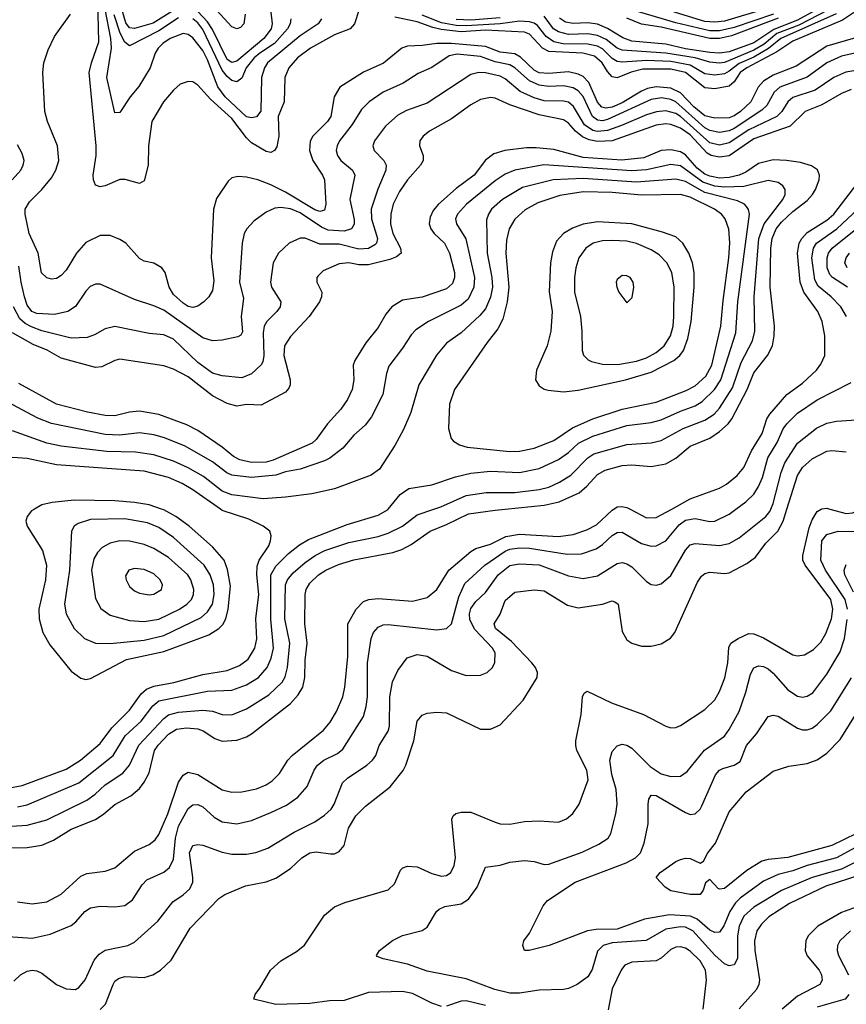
# Model space of a CAD drawing. Header units: inches. Extents: x 1308407 to 1441228, y 959628 to 1036311.
# Tile 596 of 656: x 1392439 to 1395830, y 1007969 to 1012007. Entities that reach past the tile are written whole.
import ezdxf

# ---------------------------------------------------------------- set-up
doc = ezdxf.new("R2010")
doc.units = ezdxf.units.IN
doc.header["$MEASUREMENT"] = 0
doc.layers.add('B3090', color=7, linetype='Continuous')
doc.layers.add('B3091', color=7, linetype='Continuous')

msp = doc.modelspace()

# ---------------------------------------------------------------- linework, layer by layer
at = {"layer": 'B3090', "color": 5}
for points, elevation in [([(1392362.2, 1008697.8), (1392470, 1008704), (1392550, 1008726.3), (1392714.1, 1008805.9), (1392749.1, 1008830.9), (1392790, 1008869.6), (1392862.6, 1008917.4), (1392889.9, 1008950.1), (1392927.9, 1009032.1), (1393030, 1009141.8), (1393050, 1009156.6), (1393090, 1009167), (1393190, 1009176), (1393230, 1009171), (1393270, 1009157.7), (1393310, 1009157), (1393370, 1009180.9), (1393461, 1009239), (1393515.7, 1009290), (1393527.9, 1009312.1), (1393538, 1009350), (1393547.9, 1009450), (1393527.4, 1009550), (1393529.9, 1009690.1), (1393537.6, 1009710), (1393561, 1009739), (1393610, 1009781.7), (1393650.6, 1009810), (1393690.8, 1009830), (1393790, 1009862.8), (1393910, 1009887.4), (1393950, 1009900.9), (1394009.3, 1009930.7), (1394070, 1009975.9), (1394138.2, 1010000)], 2940), ([(1392370, 1008611.6), (1392470, 1008612.4), (1392530, 1008622), (1392577.7, 1008642.3), (1392650, 1008688.2), (1392750, 1008726.7), (1392785, 1008750), (1392830, 1008789), (1392895.7, 1008824.3), (1392930, 1008854.4), (1392950, 1008880.2), (1392970, 1008918), (1392992, 1009010), (1393007.4, 1009032.6), (1393050, 1009076.7), (1393082.6, 1009097.4), (1393123.1, 1009103.1), (1393170, 1009098.7), (1393191.3, 1009091.3), (1393239, 1009059), (1393270, 1009049.1), (1393330, 1009052.2), (1393370, 1009066.3), (1393390, 1009078.7), (1393550, 1009203.4), (1393581.6, 1009238.4), (1393601, 1009270), (1393609.2, 1009310), (1393610, 1009381), (1393618.9, 1009450), (1393609.5, 1009530), (1393610, 1009650.5), (1393614.2, 1009670), (1393630, 1009695.7), (1393664.4, 1009730), (1393694.8, 1009750), (1393747.5, 1009772.5), (1393810, 1009792.1), (1393970, 1009822.4), (1394006.1, 1009833.9), (1394045.5, 1009854.5), (1394122.3, 1009910), (1394190, 1009936.3), (1394279.7, 1009980.3), (1394390, 1009996.1), (1394430, 1010000)], 2920), ([(1392390, 1008855.8), (1392450, 1008866.1), (1392630, 1008933.8), (1392688.1, 1008970), (1392770, 1009038.2), (1392816.6, 1009103.4), (1392890, 1009175.2), (1392936.9, 1009243.1), (1392958.8, 1009261.2), (1392990, 1009273.9), (1393071.4, 1009288.6), (1393190, 1009321.4), (1393290, 1009337.8), (1393341.3, 1009358.7), (1393375.8, 1009384.2), (1393404.3, 1009430), (1393412.4, 1009467.6), (1393407.4, 1009550), (1393420.1, 1009650), (1393411.3, 1009730), (1393413.3, 1009766.7), (1393421.7, 1009790), (1393460.5, 1009850), (1393467.8, 1009870), (1393470.8, 1009890), (1393464.7, 1009910), (1393437.4, 1009930), (1393378.7, 1009958.7), (1393270, 1009994.7), (1393262.5, 1010000)], 2980), ([(1392392.1, 1008247.9), (1392490, 1008240.5), (1392563.6, 1008256.4), (1392650, 1008292.6), (1392670, 1008307.5), (1392706.2, 1008350), (1392730, 1008364.4), (1392770, 1008372.3), (1392830, 1008369.3), (1392870, 1008375), (1392901.8, 1008398.2), (1392941, 1008459), (1392960.1, 1008479.9), (1393030, 1008511.6), (1393053.6, 1008530), (1393070, 1008564.4), (1393077.7, 1008650), (1393090, 1008699.3), (1393130, 1008771.9), (1393150, 1008786.8), (1393170, 1008788.5), (1393190, 1008778.6), (1393236.7, 1008736.7), (1393270, 1008717.6), (1393330, 1008710.1), (1393390, 1008723.2), (1393470, 1008755.4), (1393533.5, 1008786.5), (1393580.6, 1008819.4), (1393617.9, 1008862.1), (1393646.7, 1008930), (1393660.6, 1008950), (1393686.8, 1008970), (1393742.6, 1008997.4), (1393764.6, 1009015.4), (1393849.2, 1009150), (1393860.7, 1009190), (1393866, 1009230), (1393865.9, 1009370), (1393880.5, 1009470), (1393890, 1009494.4), (1393910, 1009516.1), (1393930, 1009524.8), (1393950, 1009526.6), (1394150, 1009505.6), (1394190, 1009511.1), (1394210.9, 1009529.1), (1394239.9, 1009640.1), (1394264.8, 1009695.2), (1394346.6, 1009770), (1394430, 1009827.6), (1394450, 1009836.2), (1394490, 1009841.9), (1394530, 1009840.3), (1394685.3, 1009814.7), (1394743.5, 1009816.5), (1394803.5, 1009836.5), (1394830, 1009854.3), (1394870, 1009892.2), (1394890, 1009904.2), (1394910, 1009905.8), (1394990, 1009859), (1395030, 1009848.4), (1395050, 1009849.5), (1395090, 1009869.5), (1395144.2, 1009935.8), (1395170, 1009954.1), (1395210, 1009962.1), (1395270, 1009949), (1395290, 1009951.2), (1395350, 1009979.8), (1395377.1, 1010000)], 2860), ([(1392415.2, 1008064.8), (1392442.6, 1008090), (1392470, 1008104.7), (1392490, 1008109.3), (1392510, 1008106.7), (1392530, 1008097.5), (1392590, 1008051), (1392630, 1008032.7), (1392668, 1008030), (1392682.4, 1008037.6), (1392708.2, 1008070), (1392744.9, 1008150), (1392764.9, 1008175.1), (1392790, 1008190.7), (1392882.7, 1008210), (1392910, 1008224.2), (1393005.7, 1008310), (1393066.8, 1008390), (1393110, 1008418.3), (1393136.9, 1008443.1), (1393148.9, 1008470), (1393149.5, 1008490), (1393135.8, 1008590), (1393150, 1008620.7), (1393170, 1008624.8), (1393190, 1008621.9), (1393270, 1008593.1), (1393310, 1008585.4), (1393370, 1008585.7), (1393408.2, 1008591.8), (1393457.2, 1008610), (1393564.5, 1008675.5), (1393650, 1008717.9), (1393690, 1008744.5), (1393716.2, 1008770), (1393728.6, 1008790), (1393762.9, 1008877.1), (1393783.6, 1008896.4), (1393863.5, 1008950), (1393886.3, 1008970), (1393900.2, 1008990), (1393914, 1009030), (1393950.7, 1009089.3), (1393956.7, 1009110), (1393957.4, 1009230), (1393968.5, 1009291.5), (1393990, 1009337.6), (1394028, 1009390), (1394070, 1009404.3), (1394110, 1009397.6), (1394210, 1009338.4), (1394270, 1009317.6), (1394330, 1009319.1), (1394356.2, 1009330), (1394378.3, 1009350), (1394388.8, 1009371.2), (1394389.8, 1009410), (1394378.6, 1009430), (1394306.8, 1009506.8), (1394286.3, 1009546.3), (1394284.5, 1009570), (1394290, 1009591.8), (1394310, 1009621.5), (1394350, 1009658.7), (1394402.5, 1009730), (1394450, 1009768.6), (1394490, 1009775.6), (1394570, 1009771.5), (1394690, 1009726.2), (1394750, 1009715.4), (1394810, 1009726.7), (1394890, 1009776.8), (1394910, 1009780.5), (1394930, 1009776.3), (1394950, 1009763.5), (1395010, 1009703.6), (1395030, 1009691.3), (1395050, 1009688.1), (1395070, 1009693.4), (1395110, 1009728), (1395170, 1009832.1), (1395190, 1009853), (1395210, 1009858.4), (1395310, 1009851.1), (1395350, 1009859.5), (1395390, 1009882.4), (1395500.5, 1009970), (1395515.6, 1009990), (1395519.9, 1010000)], 2840), ([(1392430, 1008778.7), (1392470, 1008788), (1392681.9, 1008878.1), (1392822.9, 1008990), (1392871.2, 1009070), (1392937.5, 1009130), (1392986, 1009194), (1393010, 1009213.2), (1393210, 1009253.9), (1393310, 1009257.8), (1393370, 1009279.6), (1393419.2, 1009310), (1393454.9, 1009350), (1393471.4, 1009388.6), (1393480.1, 1009430), (1393469.4, 1009549.4), (1393470, 1009730.2), (1393490, 1009766.3), (1393541.9, 1009818.1), (1393586.5, 1009853.5), (1393624.1, 1009875.9), (1393782.7, 1009937.3), (1393910, 1009975.1), (1393950, 1009999), (1393950.9, 1010000)], 2960), ([(1392430, 1008390.1), (1392490, 1008381.2), (1392550, 1008390.1), (1392610, 1008420.8), (1392690, 1008494.5), (1392714.7, 1008505.3), (1392790, 1008515.3), (1392830, 1008528.6), (1392910, 1008597.3), (1392970, 1008624.1), (1392995.5, 1008644.5), (1393010, 1008666.2), (1393046.6, 1008750), (1393090, 1008880.1), (1393110, 1008909.5), (1393130, 1008921), (1393170, 1008911.4), (1393270, 1008848.2), (1393310, 1008838.9), (1393350, 1008840.1), (1393410, 1008852.5), (1393450, 1008868.8), (1393474.9, 1008885.1), (1393504.6, 1008915.4), (1393538.5, 1008970), (1393557, 1008990), (1393686.1, 1009093.9), (1393713, 1009127), (1393738.8, 1009170), (1393764.4, 1009230), (1393772.3, 1009270), (1393784.9, 1009395.1), (1393785, 1009530), (1393819.5, 1009590), (1393850, 1009620.5), (1393870.8, 1009629.2), (1393910, 1009633.9), (1394050, 1009623.1), (1394110, 1009637.8), (1394149.9, 1009670.1), (1394199.3, 1009750), (1394290, 1009826.7), (1394310, 1009838.4), (1394370, 1009856.9), (1394432.8, 1009887.2), (1394490, 1009897.4), (1394650, 1009888.3), (1394710, 1009895.8), (1394765.1, 1009914.9), (1394805, 1009935), (1394870, 1009996.1), (1394876.2, 1010000)], 2880), ([(1392500.4, 1010000), (1392487.5, 1009992.5), (1392469.2, 1009970), (1392465, 1009950), (1392470.2, 1009930), (1392533.2, 1009830), (1392549, 1009770), (1392545.2, 1009710), (1392518.1, 1009590), (1392519.3, 1009550), (1392533.9, 1009493.9), (1392562.8, 1009442.8), (1392650, 1009336), (1392690, 1009307.2), (1392710, 1009301.7), (1392730, 1009304.9), (1392876.7, 1009383.2), (1393030, 1009415.5), (1393215.7, 1009484.3), (1393256.5, 1009510), (1393272.7, 1009527.3), (1393284.6, 1009550), (1393294.9, 1009590), (1393303.6, 1009683.6), (1393291.8, 1009751.8), (1393278, 1009790), (1393230, 1009845.2), (1393134, 1009930), (1393080.2, 1009970), (1393030, 1009997.1), (1393021.2, 1010000)], 3020), ([(1392770, 1007948.5), (1392790.6, 1007969.4), (1392822.4, 1008050), (1392830, 1008063.6), (1392844.4, 1008075.6), (1392870, 1008083.2), (1392950, 1008079.2), (1392985.1, 1008090), (1393017.2, 1008110), (1393060.8, 1008150), (1393138.8, 1008281.2), (1393256.5, 1008403.5), (1393281, 1008419), (1393364.8, 1008455.2), (1393450, 1008471.5), (1393490, 1008486.7), (1393550, 1008526.3), (1393597, 1008570), (1393630, 1008591), (1393655.2, 1008595.2), (1393713.8, 1008586.2), (1393730, 1008587), (1393750, 1008595.9), (1393770, 1008620.9), (1393787.8, 1008692.2), (1393817.4, 1008742.6), (1393857.6, 1008782.4), (1393959.1, 1008860.9), (1394012, 1008928), (1394023.2, 1008950), (1394056.3, 1009050), (1394069.1, 1009130.9), (1394090, 1009155.3), (1394110, 1009163.6), (1394150, 1009167.8), (1394190, 1009164.4), (1394330, 1009098), (1394370, 1009097.8), (1394410, 1009116), (1394504, 1009216), (1394562, 1009310), (1394563.7, 1009330), (1394555.3, 1009350), (1394539.9, 1009370), (1394456.8, 1009456.8), (1394391.2, 1009510), (1394385, 1009530), (1394410.4, 1009569.6), (1394430, 1009625.3), (1394470, 1009659.1), (1394550, 1009669.2), (1394590, 1009664.5), (1394686.3, 1009606.3), (1394730, 1009595.1), (1394829.9, 1009610.1), (1394870, 1009623.9), (1394880.4, 1009620.4), (1394893.8, 1009610), (1394910, 1009498.8), (1394930, 1009464), (1394950.5, 1009450), (1394990, 1009438.6), (1395030, 1009437.6), (1395070, 1009447.1), (1395109.1, 1009470.9), (1395126, 1009494), (1395220.1, 1009699.9), (1395235.4, 1009724.6), (1395250, 1009736.1), (1395270, 1009741.5), (1395330, 1009736.1), (1395350, 1009738.3), (1395422.5, 1009777.4), (1395457.1, 1009802.9), (1395499.9, 1009860.1), (1395549, 1009910), (1395570.8, 1009950), (1395586.6, 1010000)], 2820), ([(1394170, 1007959.9), (1394130, 1007973.4), (1394050, 1008013.5), (1394010, 1008021.7), (1393870, 1008017.5), (1393770, 1007985.4), (1393710, 1007983.4), (1393630, 1007972.3), (1393490, 1007969.1), (1393399, 1007990), (1393404.5, 1008010), (1393424.9, 1008035.1), (1393467.8, 1008110), (1393510, 1008148.3), (1393574.2, 1008185.8), (1393607.8, 1008212.2), (1393690, 1008334.9), (1393730, 1008368.4), (1393773.4, 1008386.6), (1393950, 1008438.6), (1393976.2, 1008463.8), (1394000.7, 1008519.3), (1394010.7, 1008529.3), (1394030, 1008535.6), (1394070, 1008532.7), (1394130, 1008506.1), (1394170, 1008494.2), (1394190, 1008496.9), (1394207.2, 1008510), (1394221.2, 1008538.8), (1394226.9, 1008570), (1394211.9, 1008728.1), (1394217.3, 1008742.7), (1394227.9, 1008752.1), (1394250, 1008757.6), (1394290, 1008756.6), (1394390, 1008715.9), (1394410, 1008710.1), (1394450, 1008707.9), (1394510, 1008719), (1394570, 1008722.4), (1394650, 1008716.9), (1394681.6, 1008730), (1394708.1, 1008751.9), (1394734.6, 1008790), (1394771.1, 1008890), (1394765, 1008930), (1394725, 1009010), (1394720.2, 1009030), (1394720.2, 1009050), (1394742.4, 1009157.6), (1394747.6, 1009230), (1394754.6, 1009245.4), (1394766.7, 1009253.3), (1394866.3, 1009206.3), (1394998.1, 1009158.1), (1395090, 1009110.2), (1395110, 1009103.6), (1395130, 1009104.4), (1395150, 1009112.4), (1395250, 1009178), (1395290, 1009218.5), (1395310, 1009251.7), (1395331.6, 1009308.4), (1395343.6, 1009370), (1395347.6, 1009432.4), (1395356.8, 1009450), (1395385.7, 1009470), (1395430, 1009489.5), (1395450, 1009488.9), (1395490, 1009471.8), (1395610, 1009403), (1395630, 1009398), (1395658, 1009402), (1395695.7, 1009424.3), (1395725.3, 1009454.7), (1395746.4, 1009490), (1395768.7, 1009550), (1395774.9, 1009590), (1395766, 1009630), (1395661, 1009770), (1395651.4, 1009790), (1395651.4, 1009810), (1395677.2, 1009922.8), (1395690, 1009955.9), (1395710.3, 1009989.7), (1395727.1, 1010000)], 2780), ([(1394942.7, 1010000), (1395010, 1009964.7), (1395050, 1009965.1), (1395113.8, 1010000)], 2880), ([(1395763, 1010000), (1395830, 1009982.2), (1395854.8, 1009985.2), (1395894.4, 1010000)], 2780), ([(1395834.2, 1009590), (1395825.3, 1009630), (1395744.5, 1009750), (1395726, 1009790), (1395729.9, 1009870), (1395750, 1009895.6), (1395797.2, 1009910), (1395870, 1009908.8)], 2760), ([(1395859.6, 1009659.6), (1395823.3, 1009730), (1395821.3, 1009750), (1395830, 1009772.3)], 2740), ([(1395890, 1008563.7), (1395810, 1008523.8), (1395689.3, 1008490), (1395564.3, 1008435.7), (1395450, 1008367.2), (1395409.6, 1008330.4), (1395390.4, 1008290), (1395383.9, 1008250), (1395383.1, 1008156.9), (1395369.3, 1008130.7), (1395350, 1008127.4), (1395330, 1008135.5), (1395290, 1008170.3), (1395200.5, 1008270), (1395170, 1008285.2), (1395150, 1008287.4), (1395090, 1008277.4), (1395008.6, 1008231.4), (1394870, 1008220.8), (1394833, 1008210), (1394810, 1008187.6), (1394787.7, 1008112.3), (1394770, 1008082.7), (1394726.4, 1008050), (1394690, 1008033.8), (1394670, 1008029.8), (1394570, 1008027.4), (1394490, 1008015), (1394450, 1008015.7), (1394388.4, 1008030), (1394270, 1008074.1), (1394110, 1008104.7), (1394030, 1008133.3), (1393930, 1008155.6), (1393905.8, 1008165.8), (1393902.7, 1008170), (1393915.1, 1008190), (1393968.7, 1008231.3), (1394010, 1008251.7), (1394090, 1008272.2), (1394110, 1008286), (1394148.5, 1008350), (1394160.5, 1008359.5), (1394183.7, 1008370), (1394250, 1008381.9), (1394279.6, 1008400.4), (1394316.1, 1008450), (1394350, 1008531.8), (1394410, 1008540.2), (1394450, 1008552.9), (1394510, 1008558.6), (1394550, 1008555.2), (1394590, 1008542.7), (1394610, 1008543.5), (1394746.2, 1008593.8), (1394814.5, 1008625.5), (1394853.3, 1008650), (1394864.2, 1008670), (1394884.7, 1008750), (1394889.9, 1008790), (1394885.8, 1008850), (1394868.1, 1008911.9), (1394860.6, 1008970), (1394870, 1009006), (1394890, 1009028.7), (1394910, 1009036.5), (1394930, 1009031.7), (1394950, 1009019.6), (1395025, 1008945), (1395070, 1008913.9), (1395110, 1008902.9), (1395150, 1008905.1), (1395176.6, 1008923.4), (1395248.3, 1009011.7), (1395330, 1009069.4), (1395350, 1009095.6), (1395389.9, 1009170), (1395418, 1009250), (1395437.2, 1009322.8), (1395451.2, 1009348.8), (1395470, 1009357.4), (1395490, 1009355.3), (1395510, 1009344.6), (1395530, 1009327.8), (1395590, 1009259.4), (1395630, 1009232.4), (1395650, 1009229.4), (1395670, 1009233.4), (1395693.1, 1009246.9), (1395750, 1009322.9), (1395804.7, 1009415.3), (1395823, 1009470), (1395833.3, 1009546.7)], 2760), ([(1395868.3, 1008611.8), (1395790, 1008569.4), (1395670, 1008538.8), (1395610, 1008516.6), (1395550, 1008502), (1395490, 1008473.7), (1395395, 1008405), (1395374.8, 1008385.2), (1395351.7, 1008350), (1395328.2, 1008291.8), (1395310, 1008265.6), (1395290, 1008264), (1395270, 1008272.9), (1395218.8, 1008318.8), (1395191.4, 1008331.4), (1395104.2, 1008335.8), (1395002, 1008318), (1394890, 1008278.1), (1394803.7, 1008276.3), (1394768.8, 1008271.2), (1394610.7, 1008210), (1394529.6, 1008189.6), (1394509.5, 1008189.5), (1394503.7, 1008210), (1394507, 1008230), (1394530, 1008260.7), (1394586.8, 1008373.2), (1394604.6, 1008395.4), (1394717.4, 1008470), (1394926.4, 1008550), (1394965.5, 1008570), (1394985.2, 1008590), (1395000.2, 1008630), (1395017.3, 1008710), (1395017.2, 1008790), (1395020.4, 1008810), (1395030, 1008826.4), (1395050, 1008825.2), (1395170, 1008755.5), (1395190, 1008747.9), (1395210, 1008750.2), (1395230, 1008769), (1395237.4, 1008782.6), (1395293.6, 1008910), (1395310, 1008929.3), (1395323.2, 1008936.8), (1395370, 1008950.1), (1395394.5, 1008965.5), (1395419.9, 1009030), (1395461.5, 1009078.5), (1395510, 1009149), (1395530, 1009155), (1395550, 1009151), (1395630, 1009101.8), (1395650, 1009095.2), (1395670, 1009095.5), (1395690, 1009102.2), (1395710, 1009116.8), (1395766.8, 1009173.2), (1395851.6, 1009308.4)], 2740), ([(1395872.4, 1008670), (1395770, 1008621.2), (1395590, 1008571.8), (1395510, 1008563.3), (1395483.9, 1008556.1), (1395422, 1008518), (1395330, 1008443.9), (1395310, 1008441.2), (1395304.4, 1008444.4), (1395270, 1008481.6), (1395251.9, 1008468.1), (1395242.3, 1008437.7), (1395230, 1008419.7), (1395190, 1008420.3), (1395110, 1008435.1), (1395087, 1008450), (1395049.4, 1008490), (1395066, 1008510), (1395130, 1008555.2), (1395150, 1008563.6), (1395170, 1008568.9), (1395190, 1008567.6), (1395230, 1008548.8), (1395244.2, 1008555.8), (1395262, 1008590), (1395293.8, 1008630), (1395350, 1008758.5), (1395418.7, 1008841.3), (1395530, 1008925.4), (1395594.6, 1008945.4), (1395670, 1008956.3), (1395710, 1008972.4), (1395750, 1008999.4), (1395804.8, 1009055.2), (1395881.5, 1009178.5)], 2720), ([(1395890, 1008500.7), (1395746.6, 1008453.4), (1395596.9, 1008383.1), (1395512.2, 1008327.8), (1395481.4, 1008298.6), (1395462.7, 1008270), (1395454, 1008230), (1395454.4, 1008190), (1395473.6, 1008070), (1395471.6, 1008050), (1395461.6, 1008030), (1395390, 1007950.5)], 2780), ([(1395930.2, 1008390), (1395810, 1008345.7), (1395713.8, 1008290), (1395674, 1008250), (1395664.3, 1008230), (1395661.7, 1008190), (1395670, 1008168.2), (1395718, 1008110), (1395728.8, 1008090), (1395731.5, 1008068.5), (1395721, 1008050), (1395630, 1008003.1), (1395566.8, 1007950)], 2820), ([(1395846.8, 1008270), (1395803.7, 1008230), (1395794.3, 1008210), (1395792.8, 1008190), (1395798.3, 1008170), (1395839.4, 1008090)], 2840), ([(1395243, 1007950), (1395256.9, 1008070), (1395253, 1008110), (1395230, 1008147.3), (1395190, 1008187.5), (1395170, 1008199.5), (1395150, 1008204.7), (1395130, 1008203), (1395110, 1008193.6), (1395070, 1008158), (1395050, 1008147.9), (1394950, 1008142.5), (1394922, 1008130), (1394908.4, 1008111.6), (1394870, 1008032.8), (1394853.6, 1007946.4)], 2780), ([(1395840.7, 1008010), (1395824.7, 1007990), (1395710, 1007958.1)], 2840), ([(1394350, 1007963.8), (1394270, 1007983.5), (1394250, 1007981.7), (1394190, 1007961.5)], 2780)]:
    msp.add_lwpolyline(points, dxfattribs=dict(at, elevation=elevation))
for points, elevation in [([(1392870, 1009960.1), (1392730, 1009957.8), (1392678.7, 1009941.3), (1392662.8, 1009930), (1392651.3, 1009910), (1392644, 1009750), (1392623.6, 1009610), (1392629.5, 1009570), (1392662.5, 1009510), (1392705.5, 1009470), (1392750, 1009450.7), (1392810, 1009449.6), (1392950, 1009462.6), (1393030, 1009481.2), (1393183.8, 1009556.2), (1393210, 1009578.4), (1393229.6, 1009610.4), (1393237.4, 1009650), (1393234, 1009690), (1393220.8, 1009730), (1393196.2, 1009770), (1393070, 1009883.1), (1393010, 1009924.6), (1392964.1, 1009944.1)], 3040), ([(1392850, 1009869.4), (1392810, 1009860.7), (1392777.6, 1009842.4), (1392757.8, 1009822.2), (1392743.2, 1009796.8), (1392733.1, 1009750), (1392750, 1009633.4), (1392771.8, 1009591.8), (1392810, 1009565.1), (1392890, 1009543.1), (1392950, 1009538.9), (1393010, 1009549.2), (1393095.2, 1009590), (1393125, 1009610), (1393143.4, 1009630), (1393152.5, 1009650), (1393154.2, 1009670), (1393141.9, 1009710), (1393128.3, 1009730), (1393050, 1009801.9), (1392990, 1009838.2), (1392950, 1009855.5), (1392890, 1009869)], 3060), ([(1392910, 1009756.8), (1392886.7, 1009750), (1392873.5, 1009726.5), (1392875.3, 1009710), (1392890, 1009683.1), (1392910, 1009664.9), (1392930, 1009655.2), (1392970, 1009648.7), (1392990, 1009651.3), (1393021.1, 1009670), (1393025.1, 1009690), (1393016.1, 1009710), (1392990, 1009734), (1392950, 1009752.7)], 3080)]:
    msp.add_lwpolyline(points, close=True, dxfattribs=dict(at, elevation=elevation))
at = {"layer": 'B3091', "color": 5}
for points, elevation in [([(1393454.7, 1012170), (1393475.2, 1011990), (1393470.7, 1011970), (1393441.2, 1011930), (1393330, 1011836.5), (1393310, 1011831.2), (1393290, 1011843.4), (1393230, 1011966.4), (1393210, 1011998), (1393170, 1012040.6)], 2720), ([(1393831.5, 1012048.5), (1393812.3, 1011990), (1393794.8, 1011970), (1393730, 1011945.3), (1393632.3, 1011890), (1393579.3, 1011850), (1393543.6, 1011810), (1393526.6, 1011770), (1393524.1, 1011670), (1393499.5, 1011610), (1393501.8, 1011530), (1393494.1, 1011485.9), (1393485, 1011470), (1393470, 1011462.7), (1393450, 1011466.2), (1393390, 1011502.1), (1393370, 1011521.9), (1393310, 1011602.3), (1393221.3, 1011681.2), (1393170, 1011738.4), (1393150, 1011751.9), (1393130, 1011754.2), (1393097.6, 1011742.4), (1393070, 1011718.5), (1393028.5, 1011670), (1392981.9, 1011590), (1392967.1, 1011490), (1392966.3, 1011410), (1392950, 1011346), (1392930, 1011335.1), (1392871.7, 1011351.7), (1392850, 1011351.3), (1392790, 1011325.7), (1392770, 1011321.6), (1392750, 1011328.2), (1392741.5, 1011350), (1392740.1, 1011370), (1392752.8, 1011450), (1392753.3, 1011490), (1392724.8, 1011790), (1392734, 1011830), (1392764.4, 1011915.6), (1392759.3, 1012090)], 2780), ([(1393364.5, 1012030), (1393358.2, 1011990), (1393344.7, 1011975.3), (1393330, 1011969.5), (1393310, 1011978.2), (1393217.2, 1012077.2)], 2680), ([(1395762, 1012078), (1395630, 1012004.8), (1395533, 1011967), (1395450, 1011912), (1395350, 1011875.4), (1395310, 1011870.3), (1395270, 1011872.6), (1395170, 1011887.1), (1395090, 1011906), (1394950, 1011918.8), (1394912.6, 1011932.6), (1394850, 1011971.2), (1394810, 1011989), (1394770, 1011993.5), (1394710, 1011991.1), (1394677.5, 1011997.5), (1394653.7, 1012013.7)], 2720), ([(1395490, 1012049), (1395330, 1012000.3), (1395290, 1011997), (1395250, 1012000.2), (1394970, 1012085.7)], 2640), ([(1393676.8, 1012010), (1393663.2, 1011990), (1393590, 1011940.6), (1393456.1, 1011830), (1393443.6, 1011810), (1393431.4, 1011770), (1393427.7, 1011632.3), (1393410.7, 1011609.3), (1393390, 1011604.3), (1393370, 1011608.4), (1393282.1, 1011690), (1393251.9, 1011731.9), (1393210, 1011842.2), (1393190, 1011880.1), (1393150, 1011932.9), (1393130, 1011946.3), (1393110, 1011950.3), (1393055.8, 1011930), (1393026.7, 1011910), (1393007.9, 1011890), (1392995.6, 1011870), (1392974.6, 1011810), (1392927.6, 1011732.4), (1392892.9, 1011690), (1392850, 1011626), (1392830, 1011625.2), (1392796.7, 1011770), (1392816.4, 1011890), (1392813.6, 1011930), (1392789.7, 1012050)], 2760), ([(1393085.4, 1012054.6), (1392986.7, 1011993.3), (1392910, 1011970.4), (1392890, 1011974), (1392874.7, 1011994.7), (1392858.4, 1012050)], 2720), ([(1395912.9, 1012070), (1395814.5, 1012005.5), (1395610, 1011919.6), (1395545, 1011875), (1395421.3, 1011810), (1395395.2, 1011790), (1395370, 1011752.3), (1395350, 1011735), (1395290, 1011722.8), (1395250, 1011727.8), (1395169.8, 1011789.8), (1395110, 1011803.5), (1394995.3, 1011804.7), (1394947.9, 1011792.1), (1394890, 1011768.9), (1394870, 1011773.1), (1394850, 1011794.5), (1394828.5, 1011830), (1394797.1, 1011857.1), (1394749.2, 1011869.2), (1394610, 1011876.4), (1394583.4, 1011890), (1394530, 1011947.3), (1394510, 1011956.4), (1394350, 1011963.7), (1394250, 1011957.3), (1394167.4, 1011967.4), (1394134.5, 1011974.5), (1394070, 1011998.6), (1393977.4, 1012017.4)], 2780), ([(1395754, 1012046), (1395635.5, 1011984.5), (1395544.8, 1011950), (1395492.9, 1011907.1), (1395450, 1011882), (1395330, 1011831.4), (1395309.1, 1011829.1), (1395270, 1011832.9), (1395210, 1011850.6), (1395090, 1011870), (1394910, 1011881.5), (1394890, 1011890.8), (1394845.4, 1011925.4), (1394810, 1011942.8), (1394770, 1011948.9), (1394690, 1011946.9), (1394650, 1011956.6), (1394628.8, 1011970), (1394590, 1012022)], 2740), ([(1395531.4, 1012030), (1395370, 1011975.3), (1395310, 1011961.1), (1395270, 1011961.3), (1395130, 1011993.8), (1394950, 1012047.2)], 2660), ([(1395867.1, 1011932.9), (1395750, 1011898.5), (1395624.1, 1011815.9), (1395530, 1011779.7), (1395490, 1011755.1), (1395468.1, 1011730), (1395438.6, 1011670), (1395395.8, 1011630), (1395370, 1011612.8), (1395350, 1011605.2), (1395290, 1011603.5), (1395250, 1011612.9), (1395204.8, 1011650), (1395150, 1011706.8), (1395110, 1011726.4), (1395050, 1011731.5), (1395015.1, 1011724.9), (1394990, 1011714.3), (1394910, 1011665.5), (1394870, 1011648.2), (1394843.6, 1011643.6), (1394827.8, 1011647.8), (1394810, 1011669), (1394773.3, 1011750), (1394750, 1011773.6), (1394730, 1011783.9), (1394690, 1011793.3), (1394610, 1011786.2), (1394570, 1011789.7), (1394550, 1011800.1), (1394493.4, 1011853.4), (1394470, 1011867.3), (1394410, 1011874.4), (1394350, 1011896.9), (1394210.6, 1011909.4), (1394150.5, 1011909.5), (1394090, 1011900.8), (1394030, 1011898.4), (1394007.3, 1011890), (1393931.5, 1011828.5), (1393850, 1011792.2), (1393752.1, 1011730), (1393728.8, 1011691.2), (1393715, 1011610), (1393702.5, 1011590), (1393641.2, 1011530), (1393631.4, 1011508.6), (1393628.3, 1011470), (1393641.5, 1011430), (1393681.7, 1011370), (1393689.5, 1011350), (1393695.6, 1011250), (1393690, 1011226.3), (1393670, 1011220.6), (1393650, 1011227.9), (1393530, 1011300.3), (1393470, 1011329.9), (1393416.4, 1011350), (1393370, 1011361.4), (1393336, 1011364), (1393310, 1011358), (1393294.9, 1011345.1), (1393246.4, 1011273.6), (1393234.6, 1011230), (1393224.7, 1011030), (1393235.5, 1010935.5), (1393230, 1010896.2), (1393214.4, 1010870), (1393194, 1010850), (1393170, 1010831.8), (1393150, 1010826.3), (1393130, 1010831.3), (1393110, 1010844.7), (1393070, 1010880.6), (1393052.7, 1010910), (1393036.5, 1010970), (1393022.2, 1010990), (1392990, 1011008.4), (1392950, 1011017), (1392930, 1011027.1), (1392874.5, 1011090), (1392850, 1011106.2), (1392810, 1011122.3), (1392770, 1011122.2), (1392710, 1011093.6), (1392672, 1011050), (1392630, 1010979.4), (1392610, 1010958.2), (1392590, 1010945.8), (1392570, 1010943.4), (1392550, 1010949), (1392529, 1010969), (1392514.7, 1011050), (1392477.9, 1011130), (1392462, 1011210), (1392462.1, 1011230), (1392479.3, 1011260.7), (1392530, 1011310.8), (1392570, 1011358.6), (1392587.8, 1011390), (1392600.2, 1011430), (1392593.9, 1011490), (1392553.1, 1011590), (1392541.7, 1011630), (1392534.6, 1011790), (1392538.6, 1011830), (1392556, 1011884), (1392582.2, 1011937.8), (1392647.1, 1012030)], 2820), ([(1393090, 1012014), (1393010, 1011961.8), (1392890, 1011899.9), (1392870, 1011914.3), (1392851.5, 1011951.5), (1392827.1, 1012027.1)], 2740), ([(1393551.1, 1012010), (1393548.4, 1011990), (1393537.4, 1011970), (1393485, 1011910), (1393424, 1011870), (1393401.7, 1011850), (1393368.5, 1011810), (1393350, 1011766.6), (1393330, 1011751.9), (1393310, 1011757.3), (1393290, 1011773.7), (1393270, 1011799.7), (1393190, 1011967.2), (1393170, 1011993.9), (1393150, 1012010.7)], 2740), ([(1395788.4, 1012031.6), (1395561, 1011930), (1395510.7, 1011889.3), (1395450, 1011853.2), (1395390, 1011827.5), (1395350, 1011795.4), (1395330, 1011785.3), (1395290, 1011779.3), (1395250, 1011785.1), (1395190, 1011820.2), (1395110, 1011835.4), (1395010, 1011840.1), (1394912.3, 1011832.3), (1394890, 1011835.3), (1394870, 1011847.4), (1394830, 1011886.9), (1394810, 1011898.7), (1394770, 1011907), (1394668.1, 1011908.1), (1394630, 1011916.3), (1394598.5, 1011938.5), (1394563.6, 1011983.6), (1394550, 1011992.9), (1394530, 1011998.3), (1394490, 1012001.3), (1394410.4, 1011989.6), (1394270, 1011981.4), (1394230, 1011983.4), (1394170, 1011994.3), (1394090, 1012024.9)], 2760), ([(1394410, 1012015.2), (1394290, 1012005.5), (1394230, 1012007.6)], 2740), ([(1395550, 1012013), (1395358.6, 1011941.4), (1395310, 1011930.3), (1395270, 1011930.3), (1395070, 1011975.8), (1394990, 1011989.1), (1394930, 1012013)], 2680), ([(1395890, 1011875.3), (1395810, 1011858), (1395750, 1011829.6), (1395668.9, 1011771.1), (1395557.8, 1011730), (1395534.2, 1011710), (1395504.6, 1011655.4), (1395483.7, 1011636.3), (1395370, 1011560.9), (1395350, 1011551.5), (1395310, 1011544.1), (1395270, 1011552.1), (1395250, 1011564.1), (1395130, 1011670.2), (1395110, 1011679.5), (1395073.4, 1011686.6), (1395030, 1011679.9), (1394850, 1011597.2), (1394830, 1011592.5), (1394810, 1011594.5), (1394789.4, 1011610), (1394750, 1011692.1), (1394730, 1011715.4), (1394710, 1011728), (1394670, 1011735.8), (1394610, 1011732.8), (1394570, 1011737.9), (1394530, 1011756), (1394470.3, 1011810), (1394450, 1011821.4), (1394390, 1011834.8), (1394330, 1011856.2), (1394234.1, 1011865.9), (1394201.4, 1011858.6), (1394130, 1011811.2), (1394073.4, 1011786.6), (1394012.8, 1011747.2), (1393930.1, 1011709.9), (1393872.2, 1011670), (1393841.7, 1011638.3), (1393802.7, 1011577.3), (1393751.3, 1011510), (1393741, 1011490), (1393737.8, 1011470), (1393742.9, 1011450), (1393756.6, 1011430), (1393804, 1011390), (1393814.6, 1011370), (1393793.4, 1011270), (1393811.8, 1011188.2), (1393811.3, 1011168.7), (1393800.7, 1011150), (1393770, 1011140.3), (1393703.9, 1011143.9), (1393676.8, 1011156.8), (1393590, 1011214.4), (1393550, 1011231.4), (1393510, 1011236.9), (1393486, 1011234), (1393450, 1011218.2), (1393399.2, 1011180.8), (1393371, 1011150), (1393360.5, 1011130), (1393352.2, 1011090), (1393341, 1010930), (1393356.8, 1010863.2), (1393347.9, 1010790), (1393352.8, 1010727.2), (1393346.1, 1010713.9), (1393333.8, 1010706.2), (1393270, 1010692.9), (1393230, 1010690.6), (1393190, 1010702.6), (1393030, 1010816.4), (1392990, 1010834), (1392910, 1010859.4), (1392770, 1010922.4), (1392750, 1010922.4), (1392727.7, 1010912.3), (1392710, 1010893.7), (1392668.5, 1010831.5), (1392637, 1010810), (1392582.3, 1010797.7), (1392510, 1010801.5), (1392488.5, 1010810), (1392470, 1010836.2), (1392459.4, 1010870), (1392444.8, 1010930), (1392436.3, 1010996.3)], 2840), ([(1395910, 1011805.1), (1395828.2, 1011791.8), (1395778.4, 1011770), (1395701.8, 1011718.2), (1395610, 1011687.8), (1395589.8, 1011670.2), (1395565, 1011630), (1395545.2, 1011610), (1395430, 1011555.8), (1395350, 1011501.4), (1395310, 1011492), (1395270, 1011501.6), (1395150, 1011610), (1395130, 1011622.7), (1395090, 1011633.9), (1395051, 1011629), (1395010, 1011617.4), (1394907.4, 1011572.6), (1394850, 1011552.7), (1394810, 1011548.7), (1394790, 1011553), (1394756.1, 1011576.1), (1394711.2, 1011651.2), (1394690, 1011668.6), (1394670, 1011673.3), (1394590, 1011674.5), (1394550, 1011686.1), (1394492.3, 1011712.3), (1394430, 1011765.1), (1394410, 1011774.9), (1394350, 1011789.5), (1394322.8, 1011790), (1394290, 1011782.7), (1394110, 1011664.9), (1394025.4, 1011634.6), (1393990, 1011615), (1393939.3, 1011570), (1393894.2, 1011510), (1393888.4, 1011490), (1393892.9, 1011470), (1393933.4, 1011430), (1393942.8, 1011410), (1393941, 1011390), (1393907.9, 1011312.1), (1393880.5, 1011230), (1393881.7, 1011190), (1393906.8, 1011110), (1393902.6, 1011090), (1393896.6, 1011083.4), (1393870, 1011069.2), (1393830, 1011066.4), (1393750, 1011087.1), (1393670, 1011086.9), (1393610, 1011110.6), (1393590, 1011111.4), (1393544.2, 1011090), (1393500.7, 1011050), (1393479.3, 1011010), (1393468, 1010930), (1393471.8, 1010910), (1393510.2, 1010850), (1393507.7, 1010830), (1393493.7, 1010810), (1393453.2, 1010770), (1393442, 1010750), (1393437.5, 1010722.5), (1393440.9, 1010630), (1393436.6, 1010603.4), (1393430, 1010591.1), (1393390, 1010554.8), (1393350, 1010539), (1393270, 1010546.8), (1393230, 1010558.1), (1393170, 1010601), (1393070, 1010697.3), (1393030, 1010714.1), (1392970, 1010719.9), (1392830, 1010748.4), (1392790, 1010739.8), (1392745.8, 1010714.2), (1392715.7, 1010704.3), (1392650, 1010701.3), (1392530, 1010731.2), (1392487.3, 1010747.3), (1392461.1, 1010761.1), (1392440.4, 1010780.4), (1392414.3, 1010830)], 2860), ([(1395850, 1011720.7), (1395810, 1011703.7), (1395730, 1011658), (1395661, 1011630), (1395599.5, 1011570), (1395450, 1011518.1), (1395350, 1011448.7), (1395310, 1011442.6), (1395275.8, 1011450), (1395259.1, 1011459.1), (1395190, 1011535), (1395150, 1011561.5), (1395110, 1011577), (1395090, 1011579.7), (1395050, 1011574.5), (1394870, 1011510.2), (1394810, 1011507.2), (1394775, 1011515), (1394747.3, 1011527.3), (1394719, 1011550), (1394690, 1011582.8), (1394670, 1011596.7), (1394570, 1011617.4), (1394450, 1011657.9), (1394390, 1011684.9), (1394370, 1011688.2), (1394330, 1011679.9), (1394290, 1011657.4), (1394210, 1011600.2), (1394119.6, 1011550), (1394093.6, 1011530), (1394080.2, 1011510), (1394078.8, 1011490), (1394094, 1011450), (1394093.8, 1011430), (1394083.9, 1011410), (1394029.8, 1011350.2), (1393997.2, 1011302.8), (1393971.4, 1011250), (1393961.2, 1011210), (1393960.8, 1011170), (1393969.2, 1011130.8), (1394001.4, 1011070), (1394003.5, 1011050), (1393985.2, 1011034.8), (1393956.9, 1011023.1), (1393870, 1011001.5), (1393830, 1011002.1), (1393790, 1011009.4), (1393750, 1011005.8), (1393683.5, 1010976.5), (1393663, 1010957), (1393658.5, 1010950), (1393658.5, 1010930), (1393678, 1010890), (1393677.8, 1010870), (1393669.5, 1010850), (1393627.3, 1010790), (1393550, 1010708), (1393526, 1010670), (1393522.5, 1010630), (1393548.7, 1010530), (1393548.9, 1010510), (1393543.6, 1010496.4), (1393530, 1010480.2), (1393430, 1010426.8), (1393370, 1010429), (1393330, 1010422.6), (1393290, 1010432.7), (1393230, 1010463.9), (1393130, 1010541.8), (1393070, 1010574.5), (1393030, 1010588.2), (1392850, 1010614.3), (1392830, 1010609.2), (1392776.7, 1010583.3), (1392750, 1010580.8), (1392610, 1010618.5), (1392551.6, 1010651.6), (1392494.5, 1010674.5), (1392410, 1010722.4)], 2880), ([(1392408.7, 1011350), (1392443.5, 1011390), (1392453.8, 1011410), (1392457.2, 1011430), (1392450, 1011458), (1392430, 1011494.5)], 2840), ([(1394430, 1010000), (1394590, 1010015.7), (1394651.9, 1010030), (1394733.6, 1010066.4), (1394766.1, 1010093.9), (1394810, 1010141.8), (1394840.2, 1010159.8), (1394910, 1010178.2), (1394950, 1010181.2), (1395030, 1010175.4), (1395090, 1010186.3), (1395130, 1010209.5), (1395190, 1010258.4), (1395270, 1010290.6), (1395310, 1010318), (1395346, 1010350), (1395360.9, 1010370), (1395423.3, 1010490), (1395450, 1010558.7), (1395506.7, 1010630), (1395527.1, 1010670), (1395534.4, 1010710), (1395535.4, 1010750), (1395517.4, 1010910), (1395520.9, 1011070), (1395525.7, 1011110), (1395542.3, 1011150), (1395563.5, 1011176.5), (1395610, 1011220.4), (1395670, 1011266), (1395691.6, 1011290), (1395704.1, 1011310), (1395718.3, 1011350), (1395719.5, 1011370), (1395711.6, 1011391.6), (1395687.6, 1011407.6), (1395641.5, 1011421.5), (1395585.2, 1011430), (1395530, 1011432.2), (1395470, 1011417.1), (1395417.9, 1011382.1), (1395390.1, 1011370), (1395350, 1011360.5), (1395310, 1011357.8), (1395270, 1011365.1), (1395250, 1011373.9), (1395218.1, 1011398.1), (1395170, 1011452.8), (1395150, 1011465.4), (1395110, 1011473.4), (1395070, 1011471.1), (1394999, 1011441), (1394909, 1011431), (1394750, 1011442.5), (1394630, 1011474.2), (1394557.8, 1011482.2), (1394518.2, 1011481.8), (1394429.7, 1011470.3), (1394383.5, 1011456.5), (1394349.7, 1011430.3), (1394302.8, 1011370), (1394230, 1011314.2), (1394157.7, 1011250), (1394135.8, 1011224.2), (1394122.6, 1011197.4), (1394119.2, 1011170), (1394125.2, 1011150), (1394139.3, 1011130), (1394182.2, 1011090), (1394201.9, 1011050), (1394222.5, 1010970), (1394222.9, 1010950), (1394214.8, 1010925.2), (1394190, 1010904), (1394090, 1010869), (1394010, 1010857.2), (1393965.6, 1010830), (1393940.7, 1010799.3), (1393910, 1010744.2), (1393858.6, 1010681.4), (1393813.8, 1010610), (1393807, 1010590), (1393810.1, 1010530), (1393802.5, 1010490), (1393783.9, 1010450), (1393756.8, 1010410), (1393702.4, 1010350), (1393655, 1010285), (1393638.4, 1010270), (1393479.2, 1010200.7), (1393450, 1010192.5), (1393390, 1010190.9), (1393342.4, 1010202.4), (1393316.4, 1010216.4), (1393270, 1010254), (1393170, 1010323), (1393125.2, 1010345.2), (1393010, 1010387.7), (1392930, 1010401.5), (1392890, 1010397.5), (1392830, 1010383.1), (1392790, 1010384.3), (1392717.2, 1010397.2), (1392590, 1010430.4), (1392435.1, 1010515.1)], 2920), ([(1394138.2, 1010000), (1394166.4, 1010010), (1394270, 1010055.9), (1394352.3, 1010067.7), (1394470, 1010068.7), (1394570, 1010079.9), (1394610, 1010090.1), (1394653.8, 1010110), (1394700.1, 1010139.9), (1394769.2, 1010210.8), (1394793.7, 1010226.3), (1394930, 1010264.3), (1395030, 1010271.9), (1395070, 1010281.3), (1395160.3, 1010330), (1395250, 1010365), (1395287.6, 1010390), (1395310, 1010413.6), (1395362.5, 1010497.5), (1395398.9, 1010601.1), (1395445.8, 1010690), (1395454.3, 1010730), (1395452.3, 1010870), (1395470.7, 1011110), (1395493.1, 1011170), (1395569.9, 1011270), (1395578.5, 1011290), (1395579, 1011310), (1395570, 1011325.4), (1395550, 1011338.7), (1395510, 1011347.5), (1395410, 1011323.1), (1395330, 1011320.9), (1395290, 1011324.5), (1395241.4, 1011341.4), (1395150, 1011407.1), (1395110, 1011413.4), (1395010, 1011391.9), (1394950, 1011387.4), (1394588.8, 1011411.2), (1394470, 1011390.3), (1394430, 1011373.2), (1394390, 1011345.9), (1394271.9, 1011250), (1394234.5, 1011210), (1394226.9, 1011190), (1394230.8, 1011170), (1394268.7, 1011108.7), (1394304.8, 1010950), (1394302.2, 1010910), (1394278.5, 1010861.5), (1394250, 1010836.2), (1394115.5, 1010770), (1394064.8, 1010735.2), (1394045, 1010715), (1394010, 1010660.4), (1393953.2, 1010586.8), (1393943.3, 1010556.8), (1393928.8, 1010470), (1393881.9, 1010378.1), (1393856.1, 1010343.9), (1393810, 1010303.1), (1393764.3, 1010250), (1393711.1, 1010208.9), (1393690, 1010197.9), (1393590, 1010163.5), (1393530, 1010152.5), (1393490, 1010139.9), (1393390, 1010129.9), (1393310, 1010138.7), (1393288.3, 1010148.3), (1393230, 1010194.5), (1393118.4, 1010258.4), (1393032.8, 1010292.8), (1392990, 1010305.2), (1392930, 1010312.5), (1392850, 1010303.5), (1392790, 1010306.3), (1392570, 1010351.6), (1392513.1, 1010373.1), (1392409, 1010429)], 2940), ([(1395113.8, 1010000), (1395190, 1010041.6), (1395310, 1010085.5), (1395338.1, 1010101.9), (1395382.4, 1010137.6), (1395409.2, 1010170.8), (1395440.5, 1010239.5), (1395485.3, 1010310), (1395504.5, 1010370), (1395516.4, 1010390), (1395585.5, 1010470), (1395650, 1010516.2), (1395707.8, 1010570), (1395725.8, 1010594.2), (1395741.6, 1010630), (1395741.3, 1010710), (1395731.6, 1010770), (1395712.7, 1010810), (1395655.1, 1010890), (1395640.6, 1010930), (1395630.2, 1011049.8), (1395636.9, 1011090), (1395647.3, 1011110), (1395670, 1011134), (1395750, 1011184.5), (1395779.3, 1011210), (1395923, 1011397)], 2880), ([(1393950.9, 1010000), (1394000.3, 1010059.7), (1394035.8, 1010084.2), (1394130, 1010099.8), (1394227.1, 1010132.9), (1394290, 1010147.8), (1394370, 1010155.4), (1394490, 1010150.5), (1394570, 1010166.3), (1394650, 1010203.1), (1394690, 1010232), (1394731.1, 1010270), (1394790, 1010298.8), (1394930, 1010343.3), (1395030, 1010355.3), (1395070, 1010365.6), (1395150, 1010402.3), (1395210, 1010423), (1395239.1, 1010440.9), (1395289.3, 1010490.7), (1395315.9, 1010530), (1395377, 1010723), (1395385.2, 1010850), (1395432.5, 1011210), (1395428.9, 1011228.9), (1395420.8, 1011240.7), (1395411.7, 1011250), (1395383.7, 1011263.7), (1395250, 1011298.2), (1395170, 1011343.8), (1395130, 1011353.7), (1394970, 1011340.6), (1394750, 1011355.8), (1394627.7, 1011350), (1394501.1, 1011318.9), (1394419, 1011270), (1394375.1, 1011230), (1394361.9, 1011210), (1394353.8, 1011186.2), (1394356.3, 1011050), (1394375.6, 1010950), (1394378.3, 1010910), (1394370.9, 1010869.1), (1394350, 1010821.8), (1394326.6, 1010793.4), (1394250, 1010723.4), (1394190, 1010680.3), (1394149.1, 1010630.9), (1394077.1, 1010510), (1394044.1, 1010395.9), (1394013.6, 1010326.4), (1393978.6, 1010261.4), (1393915.8, 1010164.2), (1393880.7, 1010139.3), (1393730, 1010083.2), (1393637.5, 1010062.5), (1393530, 1010048.4), (1393437.8, 1010042.2), (1393310, 1010058.9), (1393270, 1010073.8), (1393193.6, 1010133.6), (1393130, 1010169.2), (1393070, 1010196.3), (1392990, 1010222.7), (1392913.7, 1010233.7), (1392796.2, 1010236.2), (1392610, 1010257.6), (1392550, 1010270.8), (1392410, 1010321)], 2960), ([(1395831.4, 1010790), (1395807.2, 1010830), (1395768.3, 1010870), (1395714.9, 1010914.9), (1395700.5, 1010940.5), (1395688.4, 1011030), (1395695.2, 1011070), (1395707.2, 1011090), (1395791.1, 1011150), (1395876.9, 1011230)], 2860), ([(1395835.4, 1010910), (1395772.7, 1010950), (1395761.9, 1010961.9), (1395751.8, 1010990), (1395750.9, 1011030), (1395757.1, 1011050), (1395772, 1011070), (1395936.7, 1011203.3)], 2840), ([(1395833, 1010990), (1395824.3, 1011010), (1395829, 1011030), (1395842.8, 1011050)], 2820), ([(1395377.1, 1010000), (1395417.3, 1010030), (1395450, 1010061.4), (1395470, 1010092.1), (1395486.2, 1010130), (1395507.9, 1010210), (1395546.5, 1010273.5), (1395570.3, 1010329.7), (1395586.5, 1010350), (1395630, 1010394.1), (1395710, 1010447.8), (1395850, 1010518.6)], 2860), ([(1395519.9, 1010000), (1395530, 1010023.6), (1395562.3, 1010150), (1395578.3, 1010190), (1395630, 1010270.7), (1395708.2, 1010331.8), (1395750, 1010352.9), (1395790, 1010360.7), (1395910, 1010369.4)], 2840), ([(1395586.6, 1010000), (1395630, 1010138.2), (1395650, 1010170.1), (1395690, 1010206.7), (1395750, 1010237.4), (1395770, 1010239.8), (1395830, 1010234.8)], 2820), ([(1393262.5, 1010000), (1393150, 1010079.5), (1393105.2, 1010105.2), (1393049.4, 1010129.4), (1392950, 1010155), (1392590, 1010182.1), (1392470, 1010208.1), (1392410, 1010211.5), (1392350, 1010201.1), (1392310, 1010183.2), (1392270, 1010153.2), (1392210, 1010095.4), (1392163.6, 1010036.4), (1392144.1, 1010000)], 2980), ([(1393021.2, 1010000), (1392970, 1010017.1), (1392910, 1010027.7), (1392830, 1010034.2), (1392662.9, 1010037.1), (1392572.6, 1010027.4), (1392530, 1010017.2), (1392500.4, 1010000)], 3020), ([(1394876.2, 1010000), (1394890, 1010008.7), (1394908.8, 1010011.2), (1394930, 1010006.7), (1394942.7, 1010000)], 2880), ([(1395727.1, 1010000), (1395730, 1010001.8), (1395750, 1010003.4), (1395763, 1010000)], 2780)]:
    msp.add_lwpolyline(points, dxfattribs=dict(at, elevation=elevation))
for points, elevation in [([(1394750, 1011300.5), (1394654.3, 1011285.7), (1394564.1, 1011255.9), (1394512.8, 1011227.2), (1394470.4, 1011189.6), (1394446.7, 1011150), (1394436.6, 1011103.4), (1394433.6, 1011050), (1394446, 1010910), (1394439.1, 1010850), (1394420.5, 1010779.5), (1394401.1, 1010738.9), (1394356.5, 1010683.5), (1394222.2, 1010490), (1394202.2, 1010430), (1394198.6, 1010330), (1394208.9, 1010290), (1394219.1, 1010279.1), (1394243.7, 1010263.7), (1394274.7, 1010254.7), (1394450, 1010236.6), (1394490, 1010238.2), (1394550, 1010249.3), (1394630, 1010281.1), (1394706.6, 1010333.4), (1394790.1, 1010370.1), (1394910, 1010409.4), (1395050, 1010438.1), (1395173.1, 1010486.9), (1395210, 1010505.6), (1395254.3, 1010545.7), (1395278.2, 1010590), (1395315.6, 1010750), (1395324.3, 1010855.7), (1395348.6, 1011030), (1395351.7, 1011091.7), (1395347.6, 1011147.6), (1395333.7, 1011190), (1395318.3, 1011210), (1395289.1, 1011230), (1395190, 1011278.7), (1395150, 1011290.6), (1394990, 1011287.7), (1394870, 1011297.7)], 2980), ([(1394810, 1011177.4), (1394751.1, 1011168.9), (1394707.3, 1011152.7), (1394669.4, 1011130), (1394641.8, 1011098.2), (1394625.2, 1011054.8), (1394616.9, 1011010), (1394611.1, 1010891.1), (1394623.1, 1010810), (1394617.3, 1010730), (1394603.5, 1010670), (1394559.3, 1010570), (1394554.7, 1010530), (1394570, 1010505.3), (1394590, 1010492.3), (1394607.4, 1010487.4), (1394670, 1010481.3), (1394730, 1010487.4), (1394923.9, 1010530), (1395030, 1010562.1), (1395122.6, 1010610), (1395147.4, 1010630), (1395162.3, 1010650), (1395180.3, 1010699.7), (1395193.4, 1010770), (1395205.6, 1010910), (1395205.3, 1010970), (1395198.6, 1011010), (1395184.6, 1011050), (1395159.2, 1011090), (1395130, 1011116), (1395076.1, 1011136.1), (1394950.5, 1011170.5)], 3020), ([(1394870, 1011101.7), (1394830, 1011099.9), (1394791.7, 1011090), (1394761.4, 1011070), (1394732.8, 1011030), (1394720.1, 1010990), (1394714.7, 1010950), (1394714.7, 1010890), (1394739.1, 1010790), (1394745.4, 1010730), (1394746.5, 1010650), (1394751.9, 1010631.9), (1394771.6, 1010611.6), (1394784.8, 1010604.8), (1394830, 1010594.6), (1394893.3, 1010593.3), (1394970, 1010606.7), (1395010, 1010619.7), (1395050, 1010642.2), (1395083, 1010670), (1395109.4, 1010710), (1395119.1, 1010750), (1395121.9, 1010790), (1395123.2, 1010910), (1395114.5, 1010970), (1395093.7, 1011010), (1395062.6, 1011042.6), (1395030, 1011063.2), (1394970, 1011088.9), (1394930, 1011098.2)], 3040), ([(1394910, 1010958), (1394890, 1010942), (1394885.5, 1010930), (1394888.2, 1010910), (1394897.3, 1010890), (1394930, 1010846), (1394952.1, 1010867.9), (1394958, 1010910), (1394956.2, 1010930), (1394944, 1010950), (1394930, 1010957)], 3060)]:
    msp.add_lwpolyline(points, close=True, dxfattribs=dict(at, elevation=elevation))

doc.saveas('drawing.dxf')
